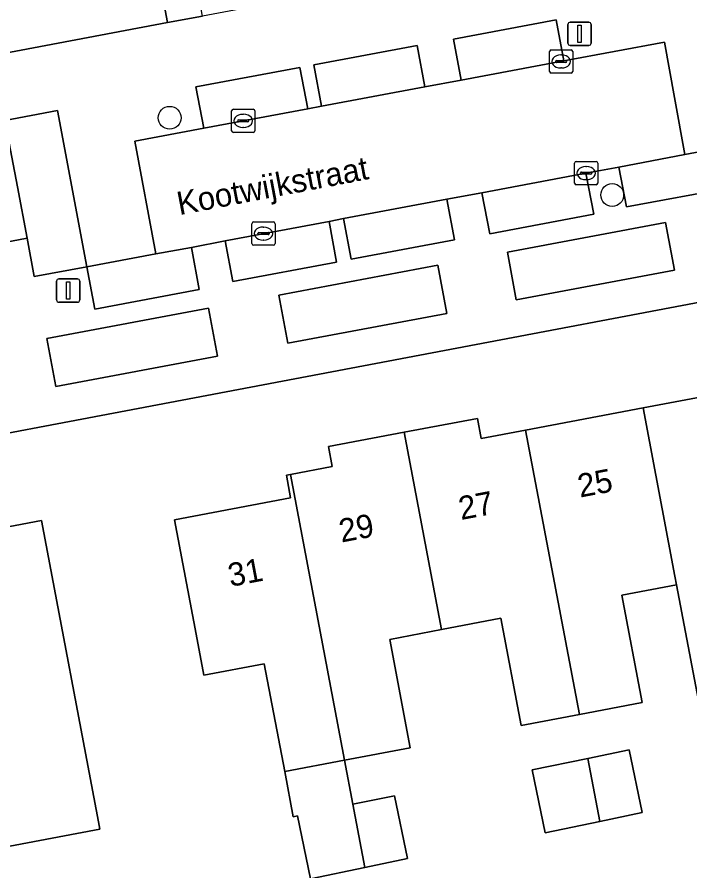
# Model space of a CAD drawing. Extents: x 158352 to 159489, y 383828 to 384603.
# Drawn here: x 158741.84 to 158770.73, y 384034.91 to 384071.58 of the extents above; entities that cross this region are included whole.
import ezdxf

# ---------------------------------------------------------------- set-up
doc = ezdxf.new("R2010")
doc.units = 0
for name, color, linetype in [('IMGEO_Boom', 7, 'Continuous'), ('IMGEO_Erf', 7, 'Continuous'), ('IMGEO_Groenvoorziening', 7, 'Continuous'), ('IMGEO_Kolk', 7, 'Continuous'), ('IMGEO_Lichtmast', 7, 'Continuous'), ('IMGEO_Openbare_ruimte_label', 7, 'Continuous'), ('IMGEO_Pand', 7, 'Continuous'), ('IMGEO_Pand_nummerreeks', 7, 'Continuous'), ('IMGEO_Parkeervlak_open', 7, 'Continuous'), ('IMGEO_Rijbaan_lokaal_open', 7, 'Continuous'), ('IMGEO_Voetpad_open', 7, 'Continuous')]:
    doc.layers.add(name, color=color, linetype=linetype)

msp = doc.modelspace()

# ---------------------------------------------------------------- linework, layer by layer
at = {"layer": 'IMGEO_Boom'}
for centre in [(158748.393, 384067.255), (158767.398, 384063.939)]:
    msp.add_circle(centre, 0.489, dxfattribs=at)
at = {"layer": 'IMGEO_Erf'}
for points in [[(158747.333, 384076.505), (158743.483, 384075.779), (158742.309, 384075.558), (158742.177, 384075.533), (158742.411, 384074.285), (158740.63, 384073.949), (158740.794, 384073.082), (158737.535, 384072.468), (158734.352, 384071.868), (158734.191, 384072.722), (158732.336, 384072.372), (158727.182, 384071.401), (158727.918, 384067.496), (158748.307, 384071.34)], [(158745.394, 384036.703), (158744.412, 384036.517), (158712.482, 384030.473), (158712.4, 384030.906), (158708.117, 384030.096), (158706.317, 384039.604), (158710.653, 384040.424), (158710.592, 384040.751), (158732.242, 384044.849), (158731.635, 384048.058), (158735.746, 384048.836), (158735.788, 384048.612), (158742.886, 384049.955), (158745.336, 384037.008)], [(158766.344, 384039.74), (158768.125, 384040.11), (158768.687, 384037.408), (158766.858, 384037.028), (158764.518, 384036.542), (158763.957, 384039.244)]]:
    msp.add_lwpolyline(points, close=True, dxfattribs=at)
for points in [[(158778.184, 384060.662), (158706.5, 384047.092)], [(158771.372, 384040.793), (158770.158, 384047.196), (158767.805, 384046.751), (158768.678, 384042.139), (158765.986, 384041.629), (158763.49, 384041.157), (158762.62, 384045.756), (158760.068, 384045.273), (158757.84, 384044.851), (158758.723, 384040.189), (158755.906, 384039.656), (158756.264, 384037.767), (158758.045, 384038.137), (158758.607, 384035.435), (158756.778, 384035.055), (158754.438, 384034.569), (158753.877, 384037.271), (158753.7, 384037.234), (158753.334, 384039.169), (158752.458, 384043.8), (158749.864, 384043.309), (158749.53, 384045.074), (158748.6, 384049.986), (158753.587, 384050.931), (158753.404, 384051.9), (158753.58, 384051.933), (158755.375, 384052.273), (158755.212, 384053.134), (158758.462, 384053.749), (158761.609, 384054.344), (158761.773, 384053.475), (158763.673, 384053.835), (158768.719, 384054.79), (158773.765, 384055.745)]]:
    msp.add_lwpolyline(points, dxfattribs=at)
at = {"layer": 'IMGEO_Groenvoorziening'}
for points in [[(158769.69, 384062.763), (158762.893, 384061.488), (158763.278, 384059.438), (158770.075, 384060.713)], [(158759.904, 384060.922), (158753.075, 384059.641), (158753.463, 384057.569), (158760.292, 384058.85)], [(158750.066, 384059.079), (158743.123, 384057.777), (158743.51, 384055.713), (158750.453, 384057.016)]]:
    msp.add_lwpolyline(points, close=True, dxfattribs=at)
at = {"layer": 'IMGEO_Kolk'}
for p, q in [((158764.703, 384069.247), (158764.703, 384070.099)), ((158764.778, 384070.173), (158765.63, 384070.173)), ((158765.704, 384070.099), (158765.704, 384069.247)), ((158764.962, 384069.667), (158764.962, 384069.679)), ((158765.005, 384069.716), (158765.403, 384069.716)), ((158765.191, 384069.953), (158765.216, 384069.953)), ((158765.446, 384069.679), (158765.446, 384069.667)), ((158765.4, 384069.63), (158765.002, 384069.63)), ((158765.214, 384069.393), (158765.189, 384069.393)), ((158765.63, 384069.173), (158764.778, 384069.173)), ((158751.053, 384066.697), (158751.053, 384067.549)), ((158751.128, 384067.623), (158751.98, 384067.623)), ((158752.054, 384067.549), (158752.054, 384066.697)), ((158751.312, 384067.117), (158751.312, 384067.129)), ((158751.355, 384067.166), (158751.753, 384067.166)), ((158751.541, 384067.403), (158751.566, 384067.403)), ((158751.796, 384067.129), (158751.796, 384067.117)), ((158751.75, 384067.08), (158751.352, 384067.08)), ((158751.564, 384066.843), (158751.539, 384066.843)), ((158751.98, 384066.623), (158751.128, 384066.623)), ((158765.777, 384064.452), (158765.777, 384065.304)), ((158765.852, 384065.378), (158766.704, 384065.378)), ((158766.778, 384065.304), (158766.778, 384064.452)), ((158766.079, 384064.921), (158766.477, 384064.921)), ((158766.265, 384065.158), (158766.29, 384065.158)), ((158766.036, 384064.872), (158766.036, 384064.884)), ((158766.474, 384064.835), (158766.076, 384064.835)), ((158766.288, 384064.598), (158766.263, 384064.598)), ((158766.52, 384064.884), (158766.52, 384064.872)), ((158766.704, 384064.378), (158765.852, 384064.378)), ((158751.921, 384061.853), (158751.921, 384062.705)), ((158751.996, 384062.779), (158752.848, 384062.779)), ((158752.922, 384062.705), (158752.922, 384061.853)), ((158752.409, 384062.559), (158752.434, 384062.559)), ((158752.18, 384062.273), (158752.18, 384062.285)), ((158752.618, 384062.236), (158752.22, 384062.236)), ((158752.223, 384062.322), (158752.621, 384062.322)), ((158752.432, 384061.999), (158752.407, 384061.999)), ((158752.664, 384062.285), (158752.664, 384062.273)), ((158752.848, 384061.779), (158751.996, 384061.779))]:
    msp.add_line(p, q, dxfattribs=at)
for points in [[(158764.703, 384069.247), (158764.703, 384070.099)], [(158764.778, 384070.173), (158765.63, 384070.173)], [(158765.704, 384070.099), (158765.704, 384069.247)], [(158765.63, 384069.173), (158764.778, 384069.173)], [(158751.053, 384066.697), (158751.053, 384067.549)], [(158751.128, 384067.623), (158751.98, 384067.623)], [(158752.054, 384067.549), (158752.054, 384066.697)], [(158751.98, 384066.623), (158751.128, 384066.623)], [(158765.777, 384064.452), (158765.777, 384065.304)], [(158765.852, 384065.378), (158766.704, 384065.378)], [(158766.778, 384065.304), (158766.778, 384064.452)], [(158766.704, 384064.378), (158765.852, 384064.378)], [(158751.921, 384061.853), (158751.921, 384062.705)], [(158751.996, 384062.779), (158752.848, 384062.779)], [(158752.922, 384062.705), (158752.922, 384061.853)], [(158752.848, 384061.779), (158751.996, 384061.779)]]:
    msp.add_lwpolyline(points, dxfattribs=at)
for centre, radius, start, end in [((158764.78, 384070.097), 0.0765, 91.552, 178.448), ((158764.78, 384070.097), 0.0765, 91.552, 178.448), ((158765.628, 384070.097), 0.0765, 1.552, 88.448), ((158765.628, 384070.097), 0.0765, 1.552, 88.448), ((158765.002, 384069.676), 0.0403, 85.8775, 175.7526), ((158765.407, 384069.678), 0.0386, 1.7309, 96.639), ((158764.999, 384069.666), 0.0366, 178.938, 274.7102), ((158765.403, 384069.673), 0.043, 264.8664, 352.4533), ((158764.78, 384069.249), 0.0765, 181.552, 268.448), ((158764.78, 384069.249), 0.0765, 181.552, 268.448), ((158765.628, 384069.249), 0.0765, 271.552, 358.448), ((158765.628, 384069.249), 0.0765, 271.552, 358.448), ((158751.13, 384067.547), 0.0765, 91.552, 178.448), ((158751.13, 384067.547), 0.0765, 91.552, 178.448), ((158751.978, 384067.547), 0.0765, 1.552, 88.448), ((158751.978, 384067.547), 0.0765, 1.552, 88.448), ((158751.352, 384067.126), 0.0403, 85.8775, 175.7526), ((158751.349, 384067.116), 0.0366, 178.938, 274.7102), ((158751.753, 384067.123), 0.043, 264.8664, 352.4533), ((158751.757, 384067.128), 0.0386, 1.7309, 96.639), ((158751.13, 384066.699), 0.0765, 181.552, 268.448), ((158751.13, 384066.699), 0.0765, 181.552, 268.448), ((158751.978, 384066.699), 0.0765, 271.552, 358.448), ((158751.978, 384066.699), 0.0765, 271.552, 358.448), ((158765.854, 384065.302), 0.0765, 91.552, 178.448), ((158765.854, 384065.302), 0.0765, 91.552, 178.448), ((158766.702, 384065.302), 0.0765, 1.552, 88.448), ((158766.702, 384065.302), 0.0765, 1.552, 88.448), ((158766.076, 384064.881), 0.0403, 85.8775, 175.7526), ((158766.481, 384064.883), 0.0386, 1.7309, 96.639), ((158766.073, 384064.871), 0.0366, 178.938, 274.7102), ((158766.477, 384064.878), 0.043, 264.8664, 352.4533), ((158765.854, 384064.454), 0.0765, 181.552, 268.448), ((158765.854, 384064.454), 0.0765, 181.552, 268.448), ((158766.702, 384064.454), 0.0765, 271.552, 358.448), ((158766.702, 384064.454), 0.0765, 271.552, 358.448), ((158751.998, 384062.703), 0.0765, 91.552, 178.448), ((158751.998, 384062.703), 0.0765, 91.552, 178.448), ((158752.846, 384062.703), 0.0765, 1.552, 88.448), ((158752.846, 384062.703), 0.0765, 1.552, 88.448), ((158752.22, 384062.282), 0.0403, 85.8775, 175.7526), ((158752.217, 384062.272), 0.0366, 178.938, 274.7102), ((158752.621, 384062.279), 0.043, 264.8664, 352.4533), ((158752.625, 384062.284), 0.0386, 1.7309, 96.639), ((158751.998, 384061.855), 0.0765, 181.552, 268.448), ((158751.998, 384061.855), 0.0765, 181.552, 268.448), ((158752.846, 384061.855), 0.0765, 271.552, 358.448), ((158752.846, 384061.855), 0.0765, 271.552, 358.448)]:
    msp.add_arc(centre, radius, start, end, dxfattribs=at)
for centre, major_axis, ratio, start_param, end_param in [((158765.19, 384069.673), (-0.387, 0.002), 0.722429, 4.712389, 7.853982), ((158765.215, 384069.673), (-0.39, 0.002), 0.717154, 1.570796, 4.712389), ((158751.54, 384067.123), (-0.387, 0.002), 0.722429, 4.712389, 7.853982), ((158751.565, 384067.123), (-0.39, 0.002), 0.717154, 1.570796, 4.712389), ((158766.264, 384064.878), (-0.387, 0.002), 0.722429, 4.712389, 7.853982), ((158766.289, 384064.878), (-0.39, 0.002), 0.717154, 1.570796, 4.712389), ((158752.408, 384062.279), (-0.387, 0.002), 0.722429, 4.712389, 7.853982), ((158752.433, 384062.279), (-0.39, 0.002), 0.717154, 1.570796, 4.712389)]:
    msp.add_ellipse(centre, major_axis=major_axis, ratio=ratio, start_param=start_param, end_param=end_param, dxfattribs=at)
at = {"layer": 'IMGEO_Lichtmast'}
for p, q in [((158765.496, 384070.459), (158765.496, 384071.259)), ((158765.496, 384071.259), (158765.496, 384070.459)), ((158765.596, 384071.359), (158766.386, 384071.359)), ((158766.386, 384071.359), (158765.596, 384071.359)), ((158766.486, 384071.259), (158766.486, 384070.459)), ((158766.486, 384070.459), (158766.486, 384071.259)), ((158766.386, 384070.359), (158765.596, 384070.359)), ((158765.596, 384070.359), (158766.386, 384070.359)), ((158743.54, 384059.434), (158743.54, 384060.234)), ((158743.54, 384060.234), (158743.54, 384059.434)), ((158743.64, 384060.334), (158744.43, 384060.334)), ((158744.43, 384060.334), (158743.64, 384060.334)), ((158744.53, 384060.234), (158744.53, 384059.434)), ((158744.53, 384059.434), (158744.53, 384060.234)), ((158744.43, 384059.334), (158743.64, 384059.334)), ((158743.64, 384059.334), (158744.43, 384059.334))]:
    msp.add_line(p, q, dxfattribs=at)
for points in [[(158765.916, 384071.234), (158766.066, 384071.234), (158766.066, 384070.484), (158765.916, 384070.484), (158765.916, 384071.234)], [(158743.96, 384060.209), (158744.11, 384060.209), (158744.11, 384059.459), (158743.96, 384059.459), (158743.96, 384060.209)]]:
    msp.add_lwpolyline(points, dxfattribs=at)
for centre, start, end in [((158765.596, 384071.259), 90, 180), ((158765.596, 384071.259), 90, 180), ((158766.386, 384071.259), 0, 90), ((158766.386, 384071.259), 360, 90), ((158765.596, 384070.459), 180, 270), ((158765.596, 384070.459), 180, 270), ((158766.386, 384070.459), 270, 0), ((158766.386, 384070.459), 270, 0), ((158743.64, 384060.234), 90, 180), ((158743.64, 384060.234), 90, 180), ((158744.43, 384060.234), 0, 90), ((158744.43, 384060.234), 360, 90), ((158743.64, 384059.434), 180, 270), ((158743.64, 384059.434), 180, 270), ((158744.43, 384059.434), 270, 0), ((158744.43, 384059.434), 270, 0)]:
    msp.add_arc(centre, 0.1, start, end, dxfattribs=at)
at = {"layer": 'IMGEO_Pand'}
for points in [[(158773.765, 384055.745), (158768.719, 384054.79), (158770.089, 384047.561), (158770.158, 384047.196), (158771.372, 384040.793), (158771.387, 384040.71), (158774.029, 384041.259), (158776.416, 384041.755), (158776.058, 384043.644)], [(158765.986, 384041.629), (158768.678, 384042.139), (158767.805, 384046.751), (158770.158, 384047.196), (158770.089, 384047.561), (158768.719, 384054.79), (158763.673, 384053.835)], [(158765.986, 384041.629), (158763.673, 384053.835), (158761.773, 384053.475), (158761.609, 384054.344), (158758.462, 384053.749), (158760.068, 384045.273), (158762.62, 384045.756), (158763.49, 384041.157)], [(158758.462, 384053.749), (158755.212, 384053.134), (158755.375, 384052.273), (158753.58, 384051.933), (158755.906, 384039.656), (158758.723, 384040.189), (158757.84, 384044.851), (158760.068, 384045.273)], [(158753.58, 384051.933), (158753.404, 384051.9), (158753.587, 384050.931), (158748.6, 384049.986), (158749.53, 384045.074), (158749.864, 384043.309), (158752.458, 384043.8), (158753.334, 384039.169), (158755.906, 384039.656)], [(158742.886, 384049.955), (158735.788, 384048.612), (158735.746, 384048.836), (158731.635, 384048.058), (158732.242, 384044.849), (158710.592, 384040.751), (158710.653, 384040.424), (158706.317, 384039.604), (158708.117, 384030.096), (158712.4, 384030.906), (158712.482, 384030.473), (158744.412, 384036.517), (158745.394, 384036.703), (158745.336, 384037.008)], [(158766.344, 384039.74), (158766.858, 384037.028), (158768.687, 384037.408), (158768.125, 384040.11)], [(158756.264, 384037.767), (158755.906, 384039.656), (158753.334, 384039.169), (158753.7, 384037.234), (158753.877, 384037.271), (158754.438, 384034.569), (158756.778, 384035.055)], [(158766.344, 384039.74), (158763.957, 384039.244), (158764.518, 384036.542), (158766.858, 384037.028)], [(158756.264, 384037.767), (158756.778, 384035.055), (158758.607, 384035.435), (158758.045, 384038.137)]]:
    msp.add_lwpolyline(points, close=True, dxfattribs=at)
at = {"layer": 'IMGEO_Parkeervlak_open'}
for points in [[(158760.91, 384068.872), (158765.318, 384069.695), (158764.987, 384071.458), (158760.579, 384070.632)], [(158754.914, 384067.752), (158759.352, 384068.581), (158759.017, 384070.366), (158754.579, 384069.533)], [(158754.322, 384067.641), (158753.989, 384069.416), (158749.522, 384068.578), (158749.855, 384066.806)], [(158767.685, 384065.138), (158768.007, 384063.423), (158772.512, 384064.267), (158772.19, 384065.987), (158770.519, 384065.673)], [(158766.269, 384064.876), (158761.803, 384064.038), (158762.134, 384062.276), (158766.6, 384063.114)], [(158760.295, 384063.755), (158755.855, 384062.923), (158756.181, 384061.185), (158760.621, 384062.018)], [(158755.235, 384062.806), (158750.781, 384061.971), (158751.109, 384060.222), (158755.563, 384061.057)], [(158744.839, 384060.857), (158745.181, 384059.031), (158749.664, 384059.872), (158749.324, 384061.687), (158747.8, 384061.412)]]:
    msp.add_lwpolyline(points, close=True, dxfattribs=at)
at = {"layer": 'IMGEO_Rijbaan_lokaal_open'}
for points in [[(158760.295, 384063.755), (158761.803, 384064.038), (158766.269, 384064.876), (158767.685, 384065.138), (158770.519, 384065.673), (158770.074, 384068.122), (158769.642, 384070.503), (158765.318, 384069.695), (158760.91, 384068.872), (158759.352, 384068.581), (158754.914, 384067.752), (158754.322, 384067.641), (158749.855, 384066.806), (158746.898, 384066.254), (158747.8, 384061.412), (158749.324, 384061.687), (158750.781, 384061.971), (158755.235, 384062.806), (158755.855, 384062.923)], [(158743.581, 384067.562), (158741.322, 384067.138), (158741.857, 384064.286), (158742.27, 384062.084), (158742.579, 384060.433), (158744.839, 384060.857)]]:
    msp.add_lwpolyline(points, close=True, dxfattribs=at)
at = {"layer": 'IMGEO_Voetpad_open'}
for points in [[(158749.809, 384071.623), (158748.833, 384076.801), (158747.906, 384081.715), (158747.493, 384083.903), (158746.594, 384088.665), (158745.087, 384088.381), (158745.979, 384083.688), (158746.407, 384081.419), (158747.333, 384076.505), (158748.307, 384071.34)], [(158770.075, 384060.713), (158763.278, 384059.438), (158762.893, 384061.488), (158769.69, 384062.763)], [(158760.292, 384058.85), (158753.463, 384057.569), (158753.075, 384059.641), (158759.904, 384060.922)], [(158750.453, 384057.016), (158743.51, 384055.713), (158743.123, 384057.777), (158750.066, 384059.079)]]:
    msp.add_lwpolyline(points, close=True, dxfattribs=at)
for points in [[(158831.166, 384087.033), (158826.911, 384086.231), (158825.528, 384085.899), (158771.635, 384075.738), (158770.161, 384075.46), (158749.809, 384071.623), (158748.307, 384071.34), (158727.918, 384067.496), (158726.538, 384067.236), (158696.067, 384061.491), (158694.645, 384061.222), (158672.362, 384057.021), (158674.34, 384054.518), (158690.873, 384057.524)], [(158739.033, 384061.474), (158742.27, 384062.084), (158741.857, 384064.286), (158741.322, 384067.138), (158743.581, 384067.562), (158744.839, 384060.857), (158747.8, 384061.412), (158746.898, 384066.254), (158749.855, 384066.806), (158749.522, 384068.578), (158753.989, 384069.416), (158754.322, 384067.641), (158754.914, 384067.752), (158754.579, 384069.533), (158759.017, 384070.366), (158759.352, 384068.581), (158760.91, 384068.872), (158760.579, 384070.632), (158764.987, 384071.458), (158765.318, 384069.695), (158769.642, 384070.503), (158770.074, 384068.122), (158770.519, 384065.673), (158772.19, 384065.987)], [(158698.177, 384045.516), (158706.5, 384047.092), (158778.184, 384060.662), (158779.525, 384060.916), (158794.836, 384063.814), (158799.884, 384064.67), (158803.354, 384065.259)], [(158772.512, 384064.267), (158768.007, 384063.423), (158767.685, 384065.138), (158766.269, 384064.876), (158766.6, 384063.114), (158762.134, 384062.276), (158761.803, 384064.038), (158760.295, 384063.755), (158760.621, 384062.018), (158756.181, 384061.185), (158755.855, 384062.923), (158755.235, 384062.806), (158755.563, 384061.057), (158751.109, 384060.222), (158750.781, 384061.971), (158749.324, 384061.687), (158749.664, 384059.872), (158745.181, 384059.031), (158744.839, 384060.857), (158742.579, 384060.433), (158742.27, 384062.084), (158739.033, 384061.474)]]:
    msp.add_lwpolyline(points, dxfattribs=at)

# ---------------------------------------------------------------- texts
at = {"layer": 'IMGEO_Openbare_ruimte_label'}
msp.add_text('Kootwijkstraat', height=1, rotation=10.7816, dxfattribs=at).set_placement((158748.809, 384063.071))
at = {"layer": 'IMGEO_Pand_nummerreeks'}
for s, rotation, p in [('25', 10.7222, (158766.014, 384050.939)), ('27', 10.666, (158760.901, 384049.975)), ('29', 10.666, (158755.766, 384049.008)), ('31', 10.7299, (158751.002, 384047.103))]:
    msp.add_text(s, height=1, rotation=rotation, dxfattribs=at).set_placement(p)

doc.saveas('drawing.dxf')
